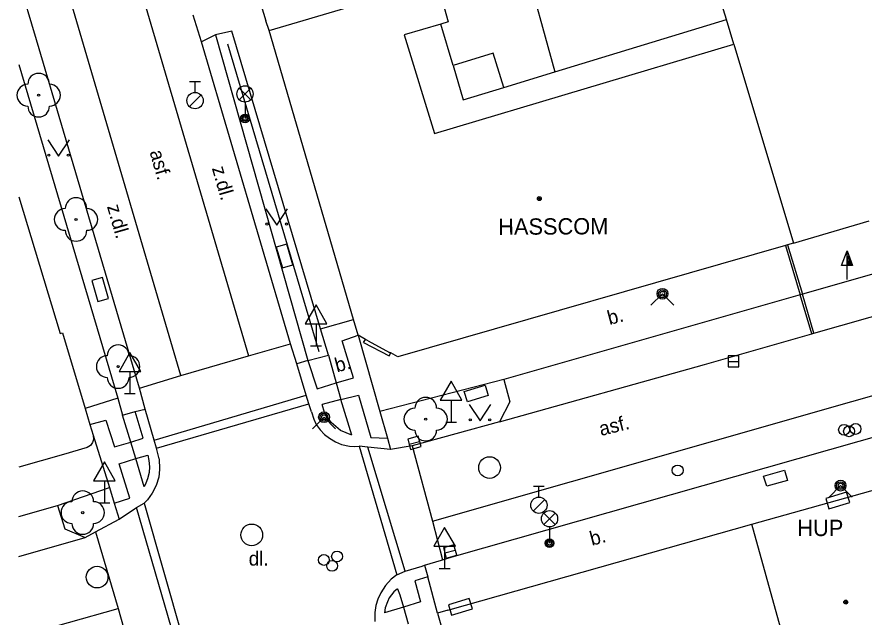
# Model space of a CAD drawing. Extents: x -595546 to -593986, y -1160845 to -1159202.
# Drawn here: x -595539.66 to -595500.66, y -1160729.1 to -1160701.48 of the extents above; entities that cross this region are included whole.
import ezdxf

# ---------------------------------------------------------------- set-up
doc = ezdxf.new("R2010")
doc.units = 0
for name, color, linetype in [('DOP - kresba z DSPS bez souradnic', 7, 'Continuous'), ('Level 22', 7, 'Continuous'), ('Level 24', 7, 'Continuous'), ('Level 25', 7, 'Continuous'), ('Level 27', 7, 'Continuous'), ('Level 28', 7, 'Continuous'), ('Level 31', 7, 'Continuous'), ('Level 33', 7, 'Continuous'), ('Level 34', 7, 'Continuous'), ('Level 36', 7, 'Continuous'), ('Level 39', 7, 'Continuous'), ('slaboproud - povrch.  znaky a tel. budka skut. velikost', 7, 'Continuous'), ('Specificka linie pasportu komunikaci', 7, 'Continuous'), ('TM - budovy zdene_ betonove - VP', 7, 'Continuous'), ('TM - chodniky - VP', 7, 'Continuous'), ('TM - komunikace - VP', 7, 'Continuous'), ('TM - letecke snimky - pomocna linie', 7, 'Continuous'), ('TM - plot zivy neuzavreny', 7, 'Continuous'), ('TM - popis objektu', 7, 'Continuous'), ('TM - popis povrchu', 7, 'Continuous'), ('TM - rozhrani mezi zpev. plochami mezi sebou - VP', 7, 'Continuous'), ('TM - rozhrani ploch obecne - VP', 7, 'Continuous'), ('TM - vstup do budovy - zdene_ betonove', 7, 'Continuous')]:
    doc.layers.add(name, color=color, linetype=linetype)

msp = doc.modelspace()

# ---------------------------------------------------------------- linework, layer by layer
at = {"layer": 'DOP - kresba z DSPS bez souradnic'}
for points in [[(-595514.9, -1160704.01), (-595506.99, -1160701.59)], [(-595519.58, -1160703.71), (-595520.14, -1160701.81)], [(-595517.73, -1160703.14), (-595519.58, -1160703.71)], [(-595517.24, -1160704.73), (-595517.73, -1160703.14)], [(-595519.58, -1160703.71), (-595519.11, -1160705.3)], [(-595517.24, -1160704.73), (-595514.9, -1160704.01)], [(-595519.11, -1160705.3), (-595517.24, -1160704.73)]]:
    msp.add_lwpolyline(points, dxfattribs=at)
at = {"layer": 'Level 22'}
for centre in [(-595538.66, -1160705.08), (-595536.94, -1160710.8), (-595535, -1160717.57), (-595520.84, -1160719.99), (-595536.63, -1160724.29)]:
    msp.add_circle(centre, 0.05, dxfattribs=at)
for centre, start, end in [((-595538.66, -1160704.58), 0, 180), ((-595539.16, -1160705.08), 90, 270), ((-595538.16, -1160705.08), 270, 90), ((-595538.66, -1160705.58), 180, 0), ((-595536.94, -1160710.3), 0, 180), ((-595537.44, -1160710.8), 90, 270), ((-595536.44, -1160710.8), 270, 90), ((-595536.94, -1160711.3), 180, 0), ((-595535, -1160717.07), 0, 180), ((-595535.5, -1160717.57), 90, 270), ((-595534.5, -1160717.57), 270, 90), ((-595535, -1160718.07), 180, 0), ((-595520.84, -1160719.49), 0, 180), ((-595521.34, -1160719.99), 90, 270), ((-595520.34, -1160719.99), 270, 90), ((-595520.84, -1160720.49), 180, 0), ((-595536.63, -1160723.79), 0, 180), ((-595537.13, -1160724.29), 90, 270), ((-595536.13, -1160724.29), 270, 90), ((-595536.63, -1160724.79), 180, 0)]:
    msp.add_arc(centre, 0.5, start, end, dxfattribs=at)
at = {"layer": 'Level 24'}
for points in [[(-595526.96, -1160712.89), (-595527.24, -1160711.93), (-595527.72, -1160712.07), (-595527.44, -1160713.03)], [(-595536.209, -1160713.609), (-595535.932, -1160714.57), (-595535.451, -1160714.431), (-595535.728, -1160713.47)], [(-595501.463, -1160723.347), (-595502.421, -1160723.634), (-595502.277, -1160724.113), (-595501.319, -1160723.826)], [(-595519.646, -1160729.015), (-595518.689, -1160728.724), (-595518.834, -1160728.245), (-595519.791, -1160728.536)]]:
    msp.add_lwpolyline(points, close=True, dxfattribs=at)
at = {"layer": 'Level 25'}
for p, q in [((-595501.692, -1160712.918), (-595501.44, -1160712.244)), ((-595501.44, -1160712.918), (-595501.692, -1160712.918)), ((-595501.44, -1160713.57), (-595501.44, -1160712.92))]:
    msp.add_line(p, q, dxfattribs=at)
for points in [[(-595501.19, -1160712.92), (-595501.44, -1160712.92), (-595501.44, -1160712.244), (-595501.44, -1160712.244)], [(-595501.247, -1160712.88), (-595501.4, -1160712.88), (-595501.4, -1160712.467)], [(-595501.305, -1160712.84), (-595501.36, -1160712.84), (-595501.36, -1160712.691)]]:
    msp.add_lwpolyline(points, close=True, dxfattribs=at)
at = {"layer": 'Level 27'}
for p, q in [((-595506.92, -1160717.33), (-595506.42, -1160717.33)), ((-595521.601, -1160721.147), (-595521.119, -1160721.013)), ((-595519.961, -1160726.146), (-595519.479, -1160726.014))]:
    msp.add_line(p, q, dxfattribs=at)
for points in [[(-595506.92, -1160717.58), (-595506.42, -1160717.58), (-595506.42, -1160717.08), (-595506.92, -1160717.08)], [(-595521.534, -1160721.388), (-595521.052, -1160721.254), (-595521.186, -1160720.772), (-595521.668, -1160720.906)], [(-595519.895, -1160726.387), (-595519.413, -1160726.255), (-595519.545, -1160725.773), (-595520.027, -1160725.905)]]:
    msp.add_lwpolyline(points, close=True, dxfattribs=at)
for centre in [(-595517.9, -1160722.22), (-595528.85, -1160725.32), (-595535.97, -1160727.26)]:
    msp.add_circle(centre, 0.5, dxfattribs=at)
at = {"layer": 'Level 28'}
for p, q in [((-595531.71, -1160704.455), (-595531.21, -1160704.455)), ((-595531.46, -1160704.955), (-595531.46, -1160704.455)), ((-595531.718, -1160705.602), (-595531.188, -1160705.072)), ((-595515.88, -1160723.075), (-595515.38, -1160723.075)), ((-595515.63, -1160723.575), (-595515.63, -1160723.075)), ((-595515.888, -1160724.222), (-595515.358, -1160723.692))]:
    msp.add_line(p, q, dxfattribs=at)
for centre, radius in [((-595531.46, -1160705.33), 0.375), ((-595501.58, -1160720.48), 0.25), ((-595501.35, -1160720.55), 0.25), ((-595501.05, -1160720.44), 0.25), ((-595509.24, -1160722.35), 0.25), ((-595515.63, -1160723.95), 0.375), ((-595525.53, -1160726.47), 0.25), ((-595524.92, -1160726.31), 0.25), ((-595525.15, -1160726.74), 0.25)]:
    msp.add_circle(centre, radius, dxfattribs=at)
at = {"layer": 'Level 31'}
for points in [[(-595510.47, -1160714.75), (-595509.94, -1160714.22), (-595509.41, -1160714.75)], [(-595526.05, -1160720.43), (-595525.52, -1160719.9), (-595524.99, -1160720.43)], [(-595502.27, -1160723.58), (-595501.74, -1160723.05), (-595501.21, -1160723.58)]]:
    msp.add_lwpolyline(points, dxfattribs=at)
for centre, radius in [((-595509.94, -1160714.22), 0.25), ((-595509.94, -1160714.22), 0.18), ((-595509.94, -1160714.22), 0.11), ((-595525.52, -1160719.9), 0.25), ((-595525.52, -1160719.9), 0.18), ((-595525.52, -1160719.9), 0.11), ((-595501.74, -1160723.05), 0.25), ((-595501.74, -1160723.05), 0.18), ((-595501.74, -1160723.05), 0.11)]:
    msp.add_circle(centre, radius, dxfattribs=at)
at = {"layer": 'Level 33'}
for p, q in [((-595529.425, -1160705.29), (-595528.895, -1160704.76)), ((-595529.425, -1160704.76), (-595528.895, -1160705.29)), ((-595529.16, -1160705.4), (-595529.16, -1160706.15)), ((-595515.405, -1160724.84), (-595514.875, -1160724.31)), ((-595515.405, -1160724.31), (-595514.875, -1160724.84)), ((-595515.14, -1160724.95), (-595515.14, -1160725.7))]:
    msp.add_line(p, q, dxfattribs=at)
for centre, radius in [((-595529.16, -1160705.025), 0.375), ((-595529.16, -1160706.15), 0.2), ((-595529.16, -1160706.15), 0.145), ((-595529.16, -1160706.15), 0.0876), ((-595515.14, -1160724.575), 0.375), ((-595515.14, -1160725.7), 0.2), ((-595515.14, -1160725.7), 0.145), ((-595515.14, -1160725.7), 0.0876)]:
    msp.add_circle(centre, radius, dxfattribs=at)
at = {"layer": 'Level 34'}
for p, q in [((-595525.89, -1160715.602), (-595525.89, -1160716.62)), ((-595526.14, -1160716.62), (-595525.64, -1160716.62)), ((-595534.46, -1160717.792), (-595534.46, -1160718.81)), ((-595534.71, -1160718.81), (-595534.21, -1160718.81)), ((-595519.67, -1160719.112), (-595519.67, -1160720.13)), ((-595519.92, -1160720.13), (-595519.42, -1160720.13)), ((-595535.63, -1160722.822), (-595535.63, -1160723.84)), ((-595535.88, -1160723.84), (-595535.38, -1160723.84)), ((-595519.97, -1160725.842), (-595519.97, -1160726.86)), ((-595520.22, -1160726.86), (-595519.72, -1160726.86))]:
    msp.add_line(p, q, dxfattribs=at)
for points in [[(-595526.39, -1160715.602), (-595525.39, -1160715.602), (-595525.89, -1160714.736)], [(-595534.96, -1160717.792), (-595533.96, -1160717.792), (-595534.46, -1160716.926)], [(-595520.17, -1160719.112), (-595519.17, -1160719.112), (-595519.67, -1160718.246)], [(-595536.13, -1160722.822), (-595535.13, -1160722.822), (-595535.63, -1160721.956)], [(-595520.47, -1160725.842), (-595519.47, -1160725.842), (-595519.97, -1160724.976)]]:
    msp.add_lwpolyline(points, close=True, dxfattribs=at)
at = {"layer": 'Level 36'}
for points in [[(-595538.24, -1160707.14), (-595537.74, -1160707.89), (-595537.24, -1160707.14)], [(-595528.2, -1160710.31), (-595527.7, -1160711.06), (-595527.2, -1160710.31)], [(-595518.84, -1160719.32), (-595518.34, -1160720.07), (-595517.84, -1160719.32)]]:
    msp.add_lwpolyline(points, dxfattribs=at)
for centre in [(-595538.19, -1160707.84), (-595537.291, -1160707.84), (-595528.15, -1160711.01), (-595527.251, -1160711.01), (-595518.79, -1160720.02), (-595517.891, -1160720.02)]:
    msp.add_circle(centre, 0.05, dxfattribs=at)
at = {"layer": 'Level 39'}
for centre, radius in [((-595515.61, -1160709.84), 0.09), ((-595515.61, -1160709.84), 0.0398), ((-595501.5, -1160728.41), 0.09), ((-595501.5, -1160728.41), 0.0398)]:
    msp.add_circle(centre, radius, dxfattribs=at)
at = {"layer": 'slaboproud - povrch.  znaky a tel. budka skut. velikost'}
for points in [[(-595519.07, -1160718.71), (-595518.11, -1160718.42), (-595517.97, -1160718.9), (-595518.92, -1160719.19), (-595519.07, -1160718.71)], [(-595504.32, -1160722.33), (-595504.18, -1160722.81), (-595505.14, -1160723.08), (-595505.29, -1160722.61), (-595504.32, -1160722.33)]]:
    msp.add_lwpolyline(points, dxfattribs=at)
at = {"layer": 'Specificka linie pasportu komunikaci'}
for points in [[(-595523.7, -1160716.46), (-595523.61, -1160716.32)], [(-595523.7, -1160716.46), (-595522.52, -1160717.08)], [(-595522.52, -1160717.08), (-595522.45, -1160716.94)]]:
    msp.add_lwpolyline(points, dxfattribs=at)
at = {"layer": 'TM - budovy zdene_ betonove - VP'}
for points in [[(-595528.05, -1160702.11), (-595520.7, -1160699.93)], [(-595520.33, -1160699.82), (-595519.8, -1160701.71)], [(-595506.99, -1160701.59), (-595507.34, -1160700.44)], [(-595528.05, -1160702.11), (-595528.2, -1160701.66)], [(-595519.8, -1160701.71), (-595520.14, -1160701.81)], [(-595506.65, -1160702.73), (-595506.99, -1160701.59)], [(-595524.16, -1160715.41), (-595528.05, -1160702.11)], [(-595520.14, -1160701.81), (-595521.83, -1160702.31)], [(-595521.83, -1160702.31), (-595520.44, -1160706.84)], [(-595520.44, -1160706.84), (-595506.65, -1160702.73)], [(-595506.65, -1160702.73), (-595503.9, -1160711.89)], [(-595539.58, -1160709.759), (-595537.67, -1160716.05)], [(-595503.9, -1160711.89), (-595500.42, -1160710.86)], [(-595503.9, -1160711.89), (-595504.18, -1160711.97)], [(-595504.28, -1160712), (-595522.12, -1160717.12)], [(-595504.18, -1160711.97), (-595504.28, -1160712)], [(-595523.95, -1160716.13), (-595524.16, -1160715.41)], [(-595537.67, -1160716.05), (-595537.57, -1160716.02)], [(-595537.57, -1160716.02), (-595536.52, -1160719.5)], [(-595523.61, -1160716.32), (-595523.95, -1160716.13)], [(-595523.49, -1160716.39), (-595523.61, -1160716.32)], [(-595522.45, -1160716.94), (-595522.5, -1160716.92)], [(-595522.12, -1160717.12), (-595522.45, -1160716.94)], [(-595536.52, -1160719.5), (-595536.3, -1160720.24)], [(-595536.3, -1160720.24), (-595536.15, -1160720.73)], [(-595536.15, -1160720.73), (-595536.14, -1160720.92)], [(-595536.28, -1160721.21), (-595536.42, -1160721.3)], [(-595536.18, -1160721.07), (-595536.28, -1160721.21)], [(-595536.14, -1160720.92), (-595536.18, -1160721.07)], [(-595537.52, -1160721.62), (-595539.58, -1160722.2)], [(-595536.42, -1160721.3), (-595537.52, -1160721.62)], [(-595505.82, -1160724.83), (-595499.97, -1160723.18)], [(-595519.82, -1160728.78), (-595505.82, -1160724.83)], [(-595503.11, -1160734.61), (-595505.82, -1160724.83)], [(-595519.82, -1160728.78), (-595520.3, -1160728.92)], [(-595520.3, -1160728.92), (-595520.12, -1160729.56)]]:
    msp.add_lwpolyline(points, dxfattribs=at)
at = {"layer": 'TM - chodniky - VP'}
for points in [[(-595525.69, -1160715.83), (-595529.76, -1160702.14), (-595530.52, -1160702.3)], [(-595530.52, -1160702.3), (-595526.26, -1160717.29)], [(-595539.58, -1160703.669), (-595535.02, -1160719.02)], [(-595525.32, -1160717.04), (-595525.69, -1160715.83)], [(-595526.26, -1160717.29), (-595525.32, -1160717.04)], [(-595517.25, -1160718.16), (-595522.95, -1160719.64)], [(-595535.02, -1160719.02), (-595534.8, -1160719.8)], [(-595534.8, -1160719.8), (-595534.22, -1160719.64)], [(-595534.22, -1160719.64), (-595533.76, -1160719.53)], [(-595522.95, -1160719.64), (-595522.6, -1160720.86)], [(-595522.6, -1160720.86), (-595522.46, -1160721.39)], [(-595537.79, -1160723.97), (-595535.4, -1160723.13)], [(-595535.4, -1160723.13), (-595535.18, -1160723.86)], [(-595535.18, -1160723.86), (-595534.96, -1160724.59)]]:
    msp.add_lwpolyline(points, dxfattribs=at)
at = {"layer": 'TM - komunikace - VP'}
for points in [[(-595538.76, -1160702.54), (-595539.58, -1160699.784)], [(-595531.17, -1160702.63), (-595531.54, -1160701.4)], [(-595534.01, -1160718.56), (-595538.76, -1160702.54)], [(-595527.06, -1160716.52), (-595531.17, -1160702.63)], [(-595520.06, -1160726.47), (-595519.62, -1160726.32), (-595483.49, -1160716.07), (-595464.72, -1160710.77)], [(-595499.67, -1160713.15), (-595503.5, -1160714.24)], [(-595503.6, -1160714.27), (-595517.25, -1160718.16)], [(-595503.5, -1160714.24), (-595503.6, -1160714.27)], [(-595526.77, -1160717.45), (-595527.06, -1160716.52)], [(-595526.34, -1160718.89), (-595526.77, -1160717.45)], [(-595517.25, -1160718.16), (-595516.97, -1160719.19), (-595517.44, -1160720.11)], [(-595533.76, -1160719.53), (-595534.01, -1160718.56)], [(-595526.22, -1160719.28), (-595526.34, -1160718.89)], [(-595526.1, -1160719.66), (-595526.22, -1160719.28)], [(-595533.34, -1160720.95), (-595533.76, -1160719.53)], [(-595526.1, -1160719.66), (-595525.99, -1160719.99), (-595525.88, -1160720.23), (-595525.7, -1160720.48), (-595525.5, -1160720.7), (-595525.27, -1160720.87), (-595525, -1160721.03), (-595524.71, -1160721.15), (-595524.35, -1160721.23), (-595524.13, -1160721.25), (-595523.9, -1160721.24)], [(-595517.44, -1160720.11), (-595521.47, -1160721.22)], [(-595533.24, -1160721.32), (-595533.34, -1160720.95)], [(-595523.5, -1160721.28), (-595523.9, -1160721.24)], [(-595521.47, -1160721.22), (-595522.46, -1160721.39)], [(-595533.11, -1160721.81), (-595533.24, -1160721.32)], [(-595522.46, -1160721.39), (-595523.5, -1160721.28)], [(-595533.11, -1160721.81), (-595533.09, -1160722.29), (-595533.11, -1160722.49)], [(-595533.11, -1160722.49), (-595533.13, -1160722.66), (-595533.25, -1160723.05), (-595533.43, -1160723.4), (-595533.65, -1160723.71), (-595533.8, -1160723.85)], [(-595539.58, -1160724.474), (-595537.79, -1160723.97)], [(-595537.79, -1160723.97), (-595537.45, -1160725.03), (-595536.52, -1160725.43)], [(-595534.15, -1160724.06), (-595533.8, -1160723.85)], [(-595534.96, -1160724.59), (-595534.24, -1160724.11), (-595534.15, -1160724.06)], [(-595536.04, -1160725.17), (-595534.96, -1160724.59)], [(-595536.52, -1160725.43), (-595536.04, -1160725.17)], [(-595521.01, -1160726.75), (-595520.89, -1160726.71)], [(-595520.89, -1160726.71), (-595520.11, -1160726.48), (-595520.06, -1160726.47)], [(-595522.17, -1160727.16), (-595521.78, -1160726.98)], [(-595521.78, -1160726.98), (-595521.01, -1160726.75)], [(-595522.17, -1160727.16), (-595522.43, -1160727.36), (-595522.69, -1160727.65), (-595522.91, -1160727.99)], [(-595522.91, -1160727.99), (-595523.05, -1160728.28), (-595523.13, -1160728.57), (-595523.18, -1160728.89), (-595523.19, -1160729.28), (-595523.19, -1160729.3)]]:
    msp.add_lwpolyline(points, dxfattribs=at)
at = {"layer": 'TM - letecke snimky - pomocna linie'}
for points in [[(-595516.35, -1160698.71), (-595514.9, -1160704.01)], [(-595502.97, -1160716.04), (-595499.13, -1160714.94)], [(-595517.44, -1160720.11), (-595508, -1160717.47), (-595506.72, -1160717.11), (-595503.07, -1160716.07)], [(-595503.07, -1160716.07), (-595502.97, -1160716.04)]]:
    msp.add_lwpolyline(points, dxfattribs=at)
at = {"layer": 'TM - plot zivy neuzavreny'}
msp.add_lwpolyline([(-595529.96, -1160702.71), (-595525.76, -1160716.87)], dxfattribs=at)
at = {"layer": 'TM - rozhrani mezi zpev. plochami mezi sebou - VP'}
for points in [[(-595504.28, -1160712), (-595503.6, -1160714.27)], [(-595504.18, -1160711.97), (-595503.5, -1160714.24)], [(-595503.07, -1160716.07), (-595503.6, -1160714.27)], [(-595502.97, -1160716.04), (-595503.5, -1160714.24)], [(-595524.96, -1160718.32), (-595524.16, -1160718.09), (-595524.68, -1160716.39), (-595523.95, -1160716.13)], [(-595523.95, -1160716.13), (-595522.95, -1160719.64)], [(-595529, -1160717.08), (-595527.06, -1160716.52)], [(-595532.12, -1160717.98), (-595529, -1160717.08)], [(-595526.26, -1160717.29), (-595526.77, -1160717.45)], [(-595526.26, -1160717.29), (-595525.84, -1160718.59), (-595524.96, -1160718.32)], [(-595525.32, -1160717.04), (-595524.96, -1160718.32)], [(-595534.01, -1160718.56), (-595532.12, -1160717.98)], [(-595524.96, -1160718.32), (-595524.75, -1160719.09)], [(-595533.34, -1160720.95), (-595526.34, -1160718.89)], [(-595524.75, -1160719.09), (-595523.94, -1160718.89)], [(-595523.94, -1160718.89), (-595523.36, -1160720.83), (-595522.6, -1160720.86)], [(-595535.02, -1160719.02), (-595536.52, -1160719.5)], [(-595533.24, -1160721.32), (-595526.22, -1160719.28)], [(-595524.75, -1160719.09), (-595525.61, -1160719.32)], [(-595524.24, -1160720.73), (-595524.75, -1160719.09)], [(-595534.42, -1160721.05), (-595533.85, -1160720.87), (-595534.22, -1160719.64)], [(-595525.5, -1160719.68), (-595525.61, -1160719.32)], [(-595524.24, -1160720.73), (-595524.76, -1160720.51), (-595525.19, -1160720.15), (-595525.5, -1160719.68)], [(-595536.3, -1160720.24), (-595535.56, -1160720.03), (-595535.17, -1160721.27), (-595534.42, -1160721.05)], [(-595534.42, -1160721.05), (-595534.8, -1160719.8)], [(-595536.15, -1160720.73), (-595535.4, -1160723.13)], [(-595534.19, -1160721.8), (-595534.42, -1160721.05)], [(-595523.9, -1160721.24), (-595522.17, -1160727.16)], [(-595521.47, -1160721.22), (-595520.52, -1160724.68)], [(-595534.19, -1160721.8), (-595533.64, -1160721.64)], [(-595533.64, -1160721.64), (-595533.59, -1160721.9), (-595533.56, -1160722.18), (-595533.57, -1160722.45)], [(-595521.78, -1160726.98), (-595523.5, -1160721.28)], [(-595535.18, -1160723.86), (-595534.47, -1160723.62), (-595534.96, -1160722.05), (-595534.19, -1160721.8)], [(-595533.8, -1160723.11), (-595534.19, -1160721.8)], [(-595533.57, -1160722.45), (-595533.65, -1160722.74), (-595533.72, -1160722.93), (-595533.8, -1160723.11)], [(-595533.8, -1160723.85), (-595532.02, -1160730.1)], [(-595532.41, -1160730.09), (-595534.15, -1160724.06)], [(-595520.52, -1160724.68), (-595520.06, -1160726.47)], [(-595539.58, -1160726.315), (-595536.52, -1160725.43)], [(-595536.04, -1160725.17), (-595535, -1160728.7)], [(-595520.89, -1160726.71), (-595520.75, -1160727.24)], [(-595520.75, -1160727.24), (-595521.34, -1160727.43), (-595521.08, -1160728.4), (-595521.86, -1160728.64)], [(-595520.3, -1160728.92), (-595520.75, -1160727.24)], [(-595522.14, -1160727.8), (-595522.31, -1160727.93), (-595522.42, -1160728.07), (-595522.52, -1160728.21), (-595522.6, -1160728.4), (-595522.71, -1160728.67), (-595522.74, -1160728.9)], [(-595522.14, -1160727.8), (-595522.03, -1160728.07), (-595521.86, -1160728.64)], [(-595521.86, -1160728.64), (-595522.74, -1160728.9)], [(-595521.86, -1160728.64), (-595521.65, -1160729.41)], [(-595539.58, -1160729.998), (-595535, -1160728.7)], [(-595535, -1160728.7), (-595534.51, -1160730.45)]]:
    msp.add_lwpolyline(points, dxfattribs=at)
at = {"layer": 'TM - rozhrani ploch obecne - VP'}
for points in [[(-595536.83, -1160701.96), (-595539.58, -1160692.614)], [(-595533.73, -1160701.03), (-595529, -1160717.08)], [(-595532.12, -1160717.98), (-595536.83, -1160701.96)], [(-595530.52, -1160702.3), (-595531.17, -1160702.63)], [(-595520.52, -1160724.68), (-595501.22, -1160719.18), (-595483.95, -1160714.28), (-595464.93, -1160708.91), (-595461.62, -1160707.98)], [(-595525.69, -1160715.83), (-595524.16, -1160715.41)]]:
    msp.add_lwpolyline(points, dxfattribs=at)
at = {"layer": 'TM - vstup do budovy - zdene_ betonove'}
for points in [[(-595528.52, -1160700.59), (-595528.2, -1160701.66)], [(-595523.49, -1160716.39), (-595522.5, -1160716.92)]]:
    msp.add_lwpolyline(points, dxfattribs=at)

# ---------------------------------------------------------------- texts
at = {"layer": 'TM - popis objektu'}
msp.add_text('HASSCOM', height=0.75, rotation=0.3361, dxfattribs=at).set_placement((-595517.5, -1160711.51))
msp.add_text('HUP', height=0.75, dxfattribs=at).set_placement((-595503.73, -1160725.37))
at = {"layer": 'TM - popis povrchu'}
for s, rotation, p in [('asf.', 286, (-595533.56, -1160707.69)), ('z.dl.', 286, (-595530.69, -1160708.44)), ('z.dl.', 286, (-595535.52, -1160710.2)), ('b.', 14.8144, (-595512.38, -1160715.66)), ('b.', 14.8144, (-595524.93, -1160717.84)), ('asf.', 14.0362, (-595512.77, -1160720.77)), ('b.', 14.8144, (-595513.19, -1160725.82))]:
    msp.add_text(s, height=0.65, rotation=rotation, dxfattribs=at).set_placement(p)
msp.add_text('dl.', height=0.65, dxfattribs=at).set_placement((-595528.99, -1160726.73))

doc.saveas('drawing.dxf')
